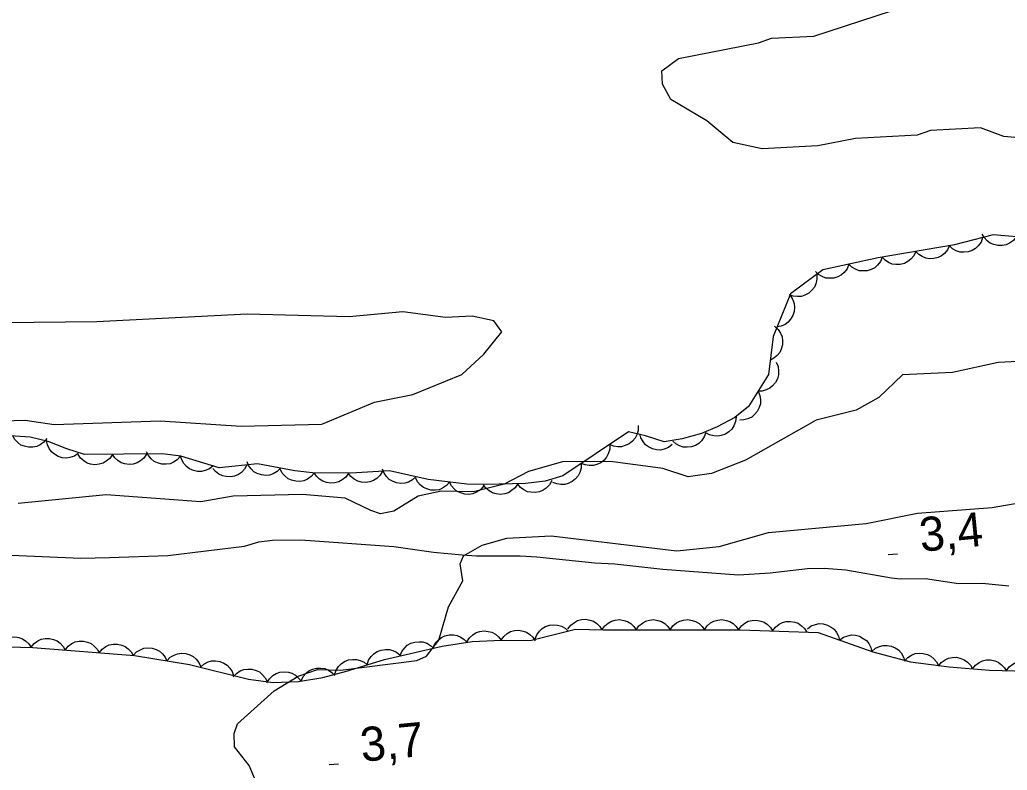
# Model space of a CAD drawing. Extents: x 336540 to 340074, y 5572036 to 5573747.
# Drawn here: x 337091.5 to 337178.3, y 5572621.6 to 5572687.6 of the extents above; entities that cross this region are included whole.
import ezdxf

# ---------------------------------------------------------------- set-up
doc = ezdxf.new("R2010")
doc.units = 0
for name, color, linetype in [('Niveau 1', 7, 'Continuous'), ('Niveau 2', 7, 'Continuous'), ('Niveau 22', 7, 'Continuous'), ('Niveau 3', 7, 'Continuous'), ('Niveau 44', 7, 'Continuous')]:
    doc.layers.add(name, color=color, linetype=linetype)

msp = doc.modelspace()

# ---------------------------------------------------------------- linework, layer by layer
at = {"layer": 'Niveau 1'}
for points in [[(337209.76, 5572681.15), (337209.78, 5572680.83), (337202.53, 5572677.06), (337198.34, 5572676.34), (337195.98, 5572676.21), (337191.19, 5572676.96), (337185.13, 5572676.66), (337177.97, 5572677.31), (337175.91, 5572678.05), (337171.53, 5572677.82), (337170.37, 5572677.42), (337164.95, 5572677.14), (337161.62, 5572676.48), (337156.72, 5572676.22), (337154.14, 5572676.78), (337151.86, 5572678.69), (337148.71, 5572680.56), (337147.96, 5572681.89), (337147.91, 5572683.07), (337149.37, 5572684.15), (337156.41, 5572685.54), (337157.56, 5572685.94), (337161.28, 5572686.13), (337168.1, 5572688.35)], [(337180.35, 5572657.57), (337177.47, 5572657.43), (337173.47, 5572656.57), (337169.07, 5572656.34), (337166.99, 5572654.36), (337165, 5572653.24), (337161.49, 5572652.37), (337155.26, 5572648.84), (337152.28, 5572647.67), (337150.24, 5572647.39), (337148.01, 5572648.12), (337143.41, 5572648.73), (337139.19, 5572648.7), (337136.18, 5572647.86), (337134.04, 5572646.74), (337131.36, 5572646.08), (337128.5, 5572646.12), (337126.5, 5572645.68), (337124.36, 5572644.38), (337123.19, 5572644.13), (337122.32, 5572644.43), (337120.07, 5572645.5), (337116.32, 5572645.83), (337110.24, 5572645.68)], [(337110.24, 5572645.68), (337107.39, 5572645.19), (337099.06, 5572645.79), (337091.32, 5572645.04)]]:
    msp.add_lwpolyline(points, dxfattribs=at)
at = {"layer": 'Niveau 2'}
for points in [[(337084.19, 5572652.14), (337091.95, 5572652.37), (337094.51, 5572651.99), (337103.81, 5572652.3), (337110.93, 5572651.83), (337118.02, 5572652.01), (337122.66, 5572653.96), (337126.02, 5572654.63), (337130.32, 5572656.38), (337132.26, 5572658.17), (337133.86, 5572660.12), (337133.13, 5572661.11), (337131.25, 5572661.51), (337128.89, 5572661.39), (337125.13, 5572661.88), (337120.42, 5572661.46), (337111.45, 5572661.69), (337098.26, 5572661), (337089.99, 5572660.92)], [(337130.42, 5572638.24), (337130.17, 5572639.75), (337130.48, 5572640.45), (337132.12, 5572641.38), (337134.29, 5572641.99), (337138.17, 5572642.19), (337149.24, 5572640.89), (337152.94, 5572641.26), (337157.28, 5572642.49), (337165.86, 5572643.27), (337170.38, 5572644.19), (337176.95, 5572644.7), (337182.49, 5572645.65)], [(337112.2, 5572620.69), (337111.63, 5572622.02), (337110.36, 5572623.64), (337110.31, 5572624.82), (337110.61, 5572625.68), (337113.82, 5572628.56), (337115.95, 5572629.85), (337117.63, 5572630.46), (337119.67, 5572630.39), (337126.38, 5572631.23), (337127.22, 5572631.62), (337128.32, 5572633.04), (337129.17, 5572635.96), (337130.42, 5572638.24)]]:
    msp.add_lwpolyline(points, dxfattribs=at)
at = {"layer": 'Niveau 22'}
msp.add_lwpolyline([(337090.71, 5572640.51), (337096.83, 5572640.24), (337099.37, 5572640.3), (337104.48, 5572640.48), (337111.23, 5572641.28), (337112.49, 5572641.66), (337113.69, 5572641.82), (337116.19, 5572641.85), (337124.36, 5572641.27), (337127.84, 5572640.76), (337130.37, 5572640.52), (337131.63, 5572640.43), (337135.45, 5572640.44), (337136.93, 5572640.35), (337142.02, 5572639.82), (337143.77, 5572639.75), (337147.99, 5572639.26), (337154.66, 5572638.76), (337157.42, 5572638.94), (337160.71, 5572639.34), (337162.17, 5572639.37), (337164.08, 5572639.2), (337168.1, 5572638.5), (337168.89, 5572638.41), (337171.09, 5572638.46), (337173.98, 5572638.02), (337176.06, 5572638.04), (337178.4, 5572637.8)], dxfattribs=at)
at = {"layer": 'Niveau 3'}
for p, q in [((337167.82, 5572640.55), (337168.62, 5572640.63)), ((337118.68, 5572622.09), (337119.48, 5572622.17))]:
    msp.add_line(p, q, dxfattribs=at)
at = {"layer": 'Niveau 44'}
for points in [[(337180.46, 5572668.36), (337177.05, 5572668.65), (337173.65, 5572667.79), (337166.94, 5572666.63), (337162.07, 5572665.57), (337159.23, 5572663.47), (337157.71, 5572659.73), (337157.29, 5572656.39), (337155.52, 5572653.58), (337154.34, 5572652.6), (337152.79, 5572651.78), (337151.39, 5572651.18), (337149.69, 5572650.74), (337148.13, 5572650.45), (337146.47, 5572651), (337144.99, 5572651.33), (337139.2, 5572647.48), (337137.66, 5572647), (337135.92, 5572646.81), (337132.48, 5572646.7), (337130.76, 5572646.74), (337127.38, 5572647.15)], [(337176.11, 5572668.41), (337175.97, 5572668.02), (337175.72, 5572667.69), (337175.49, 5572667.46), (337175.18, 5572667.29), (337174.84, 5572667.17), (337174.45, 5572667.13), (337174.13, 5572667.14), (337173.79, 5572667.26), (337173.47, 5572667.44), (337173.2, 5572667.68)], [(337179.07, 5572668.48), (337178.81, 5572668.15), (337178.47, 5572667.92), (337178.18, 5572667.78), (337177.83, 5572667.72), (337177.46, 5572667.72), (337177.09, 5572667.81), (337176.78, 5572667.93), (337176.51, 5572668.14), (337176.26, 5572668.42), (337176.08, 5572668.73)], [(337173.19, 5572667.71), (337173.02, 5572667.33), (337172.75, 5572667.02), (337172.5, 5572666.81), (337172.19, 5572666.66), (337171.83, 5572666.57), (337171.44, 5572666.56), (337171.12, 5572666.6), (337170.8, 5572666.74), (337170.49, 5572666.94), (337170.24, 5572667.2)], [(337167.28, 5572666.7), (337167.12, 5572666.32), (337166.87, 5572666), (337166.63, 5572665.77), (337166.32, 5572665.61), (337165.96, 5572665.5), (337165.58, 5572665.48), (337165.25, 5572665.5), (337164.93, 5572665.63), (337164.61, 5572665.82), (337164.35, 5572666.07)], [(337170.24, 5572667.2), (337170.07, 5572666.82), (337169.8, 5572666.51), (337169.55, 5572666.3), (337169.23, 5572666.15), (337168.87, 5572666.05), (337168.49, 5572666.05), (337168.16, 5572666.09), (337167.84, 5572666.23), (337167.53, 5572666.43), (337167.28, 5572666.69)], [(337164.35, 5572666.07), (337164.19, 5572665.68), (337163.94, 5572665.36), (337163.7, 5572665.13), (337163.38, 5572664.97), (337163.03, 5572664.86), (337162.65, 5572664.84), (337162.32, 5572664.86), (337162, 5572664.99), (337161.68, 5572665.18), (337161.41, 5572665.43)], [(337161.53, 5572665.17), (337161.55, 5572664.75), (337161.45, 5572664.36), (337161.32, 5572664.05), (337161.1, 5572663.78), (337160.83, 5572663.54), (337160.48, 5572663.36), (337160.18, 5572663.25), (337159.83, 5572663.23), (337159.46, 5572663.27), (337159.12, 5572663.39)], [(337159.18, 5572663.34), (337159.41, 5572662.99), (337159.53, 5572662.61), (337159.58, 5572662.28), (337159.54, 5572661.93), (337159.43, 5572661.58), (337159.23, 5572661.25), (337159.03, 5572660.99), (337158.74, 5572660.79), (337158.4, 5572660.64), (337158.05, 5572660.56)], [(337157.82, 5572660.62), (337158.14, 5572660.35), (337158.35, 5572660), (337158.49, 5572659.7), (337158.53, 5572659.35), (337158.52, 5572658.98), (337158.41, 5572658.61), (337158.28, 5572658.31), (337158.05, 5572658.05), (337157.77, 5572657.81), (337157.45, 5572657.65)], [(337157.96, 5572657.46), (337158.13, 5572657.08), (337158.18, 5572656.67), (337158.18, 5572656.34), (337158.07, 5572656.01), (337157.9, 5572655.68), (337157.65, 5572655.39), (337157.4, 5572655.18), (337157.08, 5572655.03), (337156.73, 5572654.93), (337156.37, 5572654.92)], [(337156.37, 5572654.92), (337156.53, 5572654.54), (337156.58, 5572654.14), (337156.58, 5572653.81), (337156.47, 5572653.47), (337156.3, 5572653.14), (337156.05, 5572652.86), (337155.81, 5572652.64), (337155.48, 5572652.49), (337155.13, 5572652.4), (337154.77, 5572652.38)], [(337145.83, 5572651.89), (337145.82, 5572651.47), (337145.7, 5572651.08), (337145.56, 5572650.78), (337145.33, 5572650.52), (337145.04, 5572650.29), (337144.69, 5572650.13), (337144.38, 5572650.03), (337144.03, 5572650.03), (337143.66, 5572650.09), (337143.33, 5572650.23)], [(337154.45, 5572652.66), (337154.4, 5572652.24), (337154.24, 5572651.87), (337154.07, 5572651.58), (337153.81, 5572651.34), (337153.5, 5572651.14), (337153.14, 5572651.02), (337152.82, 5572650.95), (337152.47, 5572650.99), (337152.11, 5572651.08), (337151.79, 5572651.25)], [(337127.38, 5572647.15), (337123.96, 5572647.92), (337120.58, 5572647.7), (337117.2, 5572647.74), (337115.65, 5572647.9), (337112.36, 5572648.53), (337109.01, 5572648.18), (337105.64, 5572649.2), (337104.02, 5572649.4), (337097.17, 5572649.34), (337095.61, 5572649.84), (337093.98, 5572650.49), (337092.39, 5572650.87), (337090.64, 5572651)], [(337093.85, 5572650.76), (337093.6, 5572650.43), (337093.26, 5572650.2), (337092.97, 5572650.05), (337092.62, 5572649.99), (337092.25, 5572649.98), (337091.88, 5572650.07), (337091.57, 5572650.18), (337091.29, 5572650.4), (337091.04, 5572650.67), (337090.86, 5572650.98)], [(337148.83, 5572650.22), (337148.5, 5572649.96), (337148.12, 5572649.82), (337147.8, 5572649.74), (337147.45, 5572649.77), (337147.09, 5572649.85), (337146.75, 5572650.03), (337146.48, 5572650.21), (337146.26, 5572650.49), (337146.08, 5572650.81), (337145.98, 5572651.16)], [(337151.77, 5572651.28), (337151.63, 5572650.89), (337151.39, 5572650.56), (337151.16, 5572650.32), (337150.86, 5572650.15), (337150.51, 5572650.03), (337150.13, 5572649.99), (337149.8, 5572650), (337149.47, 5572650.11), (337149.14, 5572650.29), (337148.87, 5572650.53)], [(337096.61, 5572649.44), (337096.27, 5572649.21), (337095.88, 5572649.08), (337095.55, 5572649.03), (337095.2, 5572649.07), (337094.85, 5572649.18), (337094.52, 5572649.38), (337094.26, 5572649.58), (337094.06, 5572649.87), (337093.9, 5572650.2), (337093.83, 5572650.55)], [(337143.33, 5572650.23), (337143.33, 5572649.81), (337143.2, 5572649.42), (337143.06, 5572649.12), (337142.83, 5572648.86), (337142.54, 5572648.63), (337142.19, 5572648.47), (337141.88, 5572648.37), (337141.53, 5572648.37), (337141.16, 5572648.43), (337140.83, 5572648.56)], [(337099.61, 5572649.36), (337099.38, 5572649.01), (337099.07, 5572648.75), (337098.79, 5572648.58), (337098.45, 5572648.49), (337098.08, 5572648.45), (337097.7, 5572648.51), (337097.39, 5572648.6), (337097.09, 5572648.79), (337096.82, 5572649.04), (337096.61, 5572649.34)], [(337102.61, 5572649.39), (337102.38, 5572649.04), (337102.07, 5572648.78), (337101.79, 5572648.61), (337101.45, 5572648.51), (337101.08, 5572648.48), (337100.7, 5572648.54), (337100.39, 5572648.62), (337100.09, 5572648.82), (337099.82, 5572649.07), (337099.61, 5572649.36)], [(337105.6, 5572649.21), (337105.32, 5572648.89), (337104.98, 5572648.68), (337104.68, 5572648.54), (337104.33, 5572648.49), (337103.96, 5572648.5), (337103.59, 5572648.61), (337103.29, 5572648.74), (337103.02, 5572648.97), (337102.79, 5572649.25), (337102.62, 5572649.57)], [(337108.47, 5572648.34), (337108.15, 5572648.08), (337107.77, 5572647.93), (337107.45, 5572647.84), (337107.1, 5572647.86), (337106.74, 5572647.93), (337106.39, 5572648.1), (337106.12, 5572648.28), (337105.89, 5572648.55), (337105.71, 5572648.87), (337105.6, 5572649.21)], [(337111.43, 5572648.43), (337111.24, 5572648.06), (337110.95, 5572647.78), (337110.69, 5572647.58), (337110.36, 5572647.45), (337110, 5572647.38), (337109.61, 5572647.41), (337109.29, 5572647.46), (337108.98, 5572647.62), (337108.68, 5572647.85), (337108.45, 5572648.12)], [(337114.39, 5572648.14), (337114.1, 5572647.85), (337113.74, 5572647.65), (337113.43, 5572647.54), (337113.08, 5572647.51), (337112.71, 5572647.55), (337112.35, 5572647.68), (337112.06, 5572647.83), (337111.81, 5572648.08), (337111.59, 5572648.37), (337111.45, 5572648.71)], [(337140.83, 5572648.56), (337140.83, 5572648.15), (337140.71, 5572647.76), (337140.57, 5572647.46), (337140.33, 5572647.2), (337140.04, 5572646.97), (337139.69, 5572646.81), (337139.38, 5572646.71), (337139.03, 5572646.71), (337138.67, 5572646.77), (337138.33, 5572646.9)], [(337117.36, 5572647.72), (337117.09, 5572647.4), (337116.75, 5572647.18), (337116.45, 5572647.04), (337116.11, 5572646.98), (337115.74, 5572646.99), (337115.37, 5572647.09), (337115.06, 5572647.21), (337114.79, 5572647.44), (337114.55, 5572647.71), (337114.38, 5572648.03)], [(337120.36, 5572647.7), (337120.12, 5572647.36), (337119.8, 5572647.11), (337119.52, 5572646.94), (337119.18, 5572646.85), (337118.81, 5572646.82), (337118.43, 5572646.89), (337118.12, 5572646.99), (337117.83, 5572647.18), (337117.56, 5572647.44), (337117.36, 5572647.74)], [(337123.35, 5572647.88), (337123.14, 5572647.52), (337122.85, 5572647.24), (337122.57, 5572647.05), (337122.24, 5572646.94), (337121.88, 5572646.89), (337121.5, 5572646.93), (337121.18, 5572646.99), (337120.87, 5572647.17), (337120.58, 5572647.4), (337120.36, 5572647.69)], [(337126.3, 5572647.39), (337125.99, 5572647.11), (337125.63, 5572646.93), (337125.31, 5572646.82), (337124.96, 5572646.81), (337124.6, 5572646.86), (337124.24, 5572647), (337123.95, 5572647.16), (337123.71, 5572647.41), (337123.5, 5572647.72), (337123.37, 5572648.05)], [(337129.25, 5572646.92), (337128.98, 5572646.61), (337128.64, 5572646.39), (337128.34, 5572646.25), (337127.99, 5572646.21), (337127.62, 5572646.22), (337127.25, 5572646.33), (337126.95, 5572646.45), (337126.68, 5572646.68), (337126.44, 5572646.96), (337126.28, 5572647.28)], [(337132.23, 5572646.56), (337131.96, 5572646.25), (337131.61, 5572646.03), (337131.31, 5572645.89), (337130.96, 5572645.84), (337130.6, 5572645.86), (337130.23, 5572645.97), (337129.93, 5572646.09), (337129.66, 5572646.32), (337129.42, 5572646.6), (337129.25, 5572646.92)], [(337135.24, 5572646.79), (337135.02, 5572646.43), (337134.71, 5572646.17), (337134.43, 5572645.99), (337134.1, 5572645.89), (337133.73, 5572645.84), (337133.35, 5572645.9), (337133.03, 5572645.97), (337132.73, 5572646.16), (337132.45, 5572646.4), (337132.24, 5572646.69)], [(337138.23, 5572647.06), (337138.03, 5572646.69), (337137.75, 5572646.4), (337137.48, 5572646.2), (337137.16, 5572646.08), (337136.79, 5572646), (337136.41, 5572646.03), (337136.09, 5572646.08), (337135.78, 5572646.24), (337135.48, 5572646.46), (337135.25, 5572646.74)], [(337139.65, 5572634.01), (337139.9, 5572634.35), (337140.22, 5572634.59), (337140.51, 5572634.76), (337140.85, 5572634.84), (337141.22, 5572634.86), (337141.59, 5572634.79), (337141.9, 5572634.7), (337142.19, 5572634.49), (337142.46, 5572634.24), (337142.65, 5572633.93)], [(337142.65, 5572633.93), (337142.89, 5572634.28), (337143.2, 5572634.53), (337143.48, 5572634.7), (337143.82, 5572634.79), (337144.19, 5572634.83), (337144.57, 5572634.76), (337144.88, 5572634.68), (337145.18, 5572634.48), (337145.45, 5572634.23), (337145.65, 5572633.93)], [(337145.65, 5572633.93), (337145.89, 5572634.28), (337146.2, 5572634.53), (337146.48, 5572634.71), (337146.82, 5572634.8), (337147.19, 5572634.83), (337147.57, 5572634.77), (337147.88, 5572634.68), (337148.18, 5572634.48), (337148.45, 5572634.23), (337148.65, 5572633.93)], [(337148.65, 5572633.93), (337148.89, 5572634.28), (337149.2, 5572634.54), (337149.48, 5572634.71), (337149.82, 5572634.8), (337150.19, 5572634.83), (337150.57, 5572634.77), (337150.88, 5572634.68), (337151.18, 5572634.49), (337151.45, 5572634.24), (337151.65, 5572633.94)], [(337151.65, 5572633.94), (337151.89, 5572634.28), (337152.2, 5572634.54), (337152.48, 5572634.71), (337152.82, 5572634.8), (337153.19, 5572634.83), (337153.57, 5572634.77), (337153.88, 5572634.68), (337154.18, 5572634.49), (337154.45, 5572634.24), (337154.65, 5572633.94)], [(337154.65, 5572633.95), (337154.9, 5572634.28), (337155.22, 5572634.53), (337155.51, 5572634.69), (337155.86, 5572634.77), (337156.22, 5572634.79), (337156.6, 5572634.71), (337156.91, 5572634.61), (337157.2, 5572634.41), (337157.46, 5572634.14), (337157.65, 5572633.84)], [(337157.65, 5572633.84), (337157.9, 5572634.18), (337158.22, 5572634.42), (337158.51, 5572634.58), (337158.85, 5572634.66), (337159.22, 5572634.68), (337159.6, 5572634.6), (337159.91, 5572634.51), (337160.2, 5572634.3), (337160.46, 5572634.04), (337160.65, 5572633.73)], [(337160.71, 5572634.03), (337161.04, 5572634.28), (337161.42, 5572634.41), (337161.75, 5572634.48), (337162.1, 5572634.46), (337162.46, 5572634.36), (337162.79, 5572634.18), (337163.06, 5572633.99), (337163.27, 5572633.71), (337163.44, 5572633.38), (337163.54, 5572633.03)], [(337130.78, 5572632.88), (337131, 5572633.24), (337131.3, 5572633.51), (337131.58, 5572633.69), (337131.91, 5572633.8), (337132.28, 5572633.85), (337132.66, 5572633.8), (337132.98, 5572633.73), (337133.28, 5572633.55), (337133.56, 5572633.31), (337133.78, 5572633.02)], [(337133.78, 5572633.02), (337134.02, 5572633.36), (337134.33, 5572633.62), (337134.62, 5572633.78), (337134.96, 5572633.87), (337135.33, 5572633.9), (337135.71, 5572633.83), (337136.02, 5572633.74), (337136.31, 5572633.54), (337136.58, 5572633.29), (337136.78, 5572632.98)], [(337133.8, 5572633.02), (337136.33, 5572632.99), (337140.32, 5572633.99), (337142.77, 5572633.93), (337154.8, 5572633.94), (337161.64, 5572633.7), (337166.45, 5572632.01), (337169.76, 5572631.12), (337173.16, 5572630.67), (337176.71, 5572630.4), (337180.02, 5572630.29)], [(337136.76, 5572633.1), (337136.91, 5572633.49), (337137.15, 5572633.82), (337137.38, 5572634.05), (337137.69, 5572634.22), (337138.04, 5572634.34), (337138.42, 5572634.37), (337138.75, 5572634.36), (337139.08, 5572634.25), (337139.41, 5572634.07), (337139.67, 5572633.83)], [(337089.3, 5572632.46), (337092.63, 5572632.39), (337101.55, 5572631.67), (337106.4, 5572630.89), (337111.57, 5572629.61), (337113.74, 5572629.31), (337115.96, 5572629.4), (337118.1, 5572629.75), (337120.19, 5572630.3), (337123.53, 5572631.32), (337128.59, 5572632.5), (337131.24, 5572632.9), (337133.8, 5572633.02)], [(337089.47, 5572632.46), (337089.71, 5572632.8), (337090.03, 5572633.05), (337090.32, 5572633.21), (337090.66, 5572633.3), (337091.03, 5572633.32), (337091.4, 5572633.25), (337091.72, 5572633.15), (337092.01, 5572632.95), (337092.27, 5572632.7), (337092.47, 5572632.39)], [(337092.47, 5572632.4), (337092.73, 5572632.73), (337093.07, 5572632.96), (337093.36, 5572633.11), (337093.71, 5572633.17), (337094.08, 5572633.17), (337094.45, 5572633.08), (337094.75, 5572632.97), (337095.03, 5572632.75), (337095.28, 5572632.47), (337095.46, 5572632.16)], [(337095.46, 5572632.16), (337095.72, 5572632.49), (337096.06, 5572632.72), (337096.35, 5572632.87), (337096.7, 5572632.93), (337097.07, 5572632.93), (337097.44, 5572632.84), (337097.74, 5572632.72), (337098.02, 5572632.51), (337098.27, 5572632.23), (337098.45, 5572631.92)], [(337124.91, 5572631.64), (337125.06, 5572632.03), (337125.31, 5572632.35), (337125.54, 5572632.58), (337125.85, 5572632.75), (337126.21, 5572632.86), (337126.59, 5572632.89), (337126.91, 5572632.87), (337127.24, 5572632.75), (337127.57, 5572632.57), (337127.83, 5572632.32)], [(337127.82, 5572632.38), (337128, 5572632.76), (337128.27, 5572633.06), (337128.53, 5572633.27), (337128.85, 5572633.41), (337129.21, 5572633.5), (337129.59, 5572633.49), (337129.92, 5572633.45), (337130.23, 5572633.3), (337130.54, 5572633.1), (337130.79, 5572632.83)], [(337163.54, 5572633.03), (337163.87, 5572633.28), (337164.25, 5572633.42), (337164.58, 5572633.49), (337164.93, 5572633.46), (337165.29, 5572633.37), (337165.62, 5572633.18), (337165.89, 5572633), (337166.1, 5572632.72), (337166.27, 5572632.39), (337166.37, 5572632.04)], [(337098.45, 5572631.92), (337098.71, 5572632.25), (337099.05, 5572632.48), (337099.34, 5572632.62), (337099.69, 5572632.69), (337100.06, 5572632.69), (337100.43, 5572632.6), (337100.73, 5572632.48), (337101.01, 5572632.27), (337101.26, 5572631.99), (337101.44, 5572631.68)], [(337101.44, 5572631.69), (337101.73, 5572631.99), (337102.08, 5572632.19), (337102.38, 5572632.32), (337102.73, 5572632.35), (337103.1, 5572632.33), (337103.47, 5572632.2), (337103.76, 5572632.07), (337104.02, 5572631.83), (337104.25, 5572631.54), (337104.4, 5572631.21)], [(337104.4, 5572631.21), (337104.69, 5572631.52), (337105.04, 5572631.72), (337105.35, 5572631.84), (337105.7, 5572631.88), (337106.07, 5572631.85), (337106.43, 5572631.73), (337106.72, 5572631.59), (337106.98, 5572631.35), (337107.21, 5572631.06), (337107.36, 5572630.73)], [(337122.02, 5572630.86), (337122.14, 5572631.26), (337122.37, 5572631.59), (337122.59, 5572631.84), (337122.88, 5572632.03), (337123.23, 5572632.16), (337123.61, 5572632.21), (337123.93, 5572632.22), (337124.27, 5572632.12), (337124.6, 5572631.96), (337124.88, 5572631.73)], [(337166.36, 5572632.03), (337166.68, 5572632.31), (337167.05, 5572632.47), (337167.37, 5572632.56), (337167.72, 5572632.56), (337168.08, 5572632.5), (337168.43, 5572632.34), (337168.71, 5572632.17), (337168.95, 5572631.91), (337169.14, 5572631.59), (337169.26, 5572631.25)], [(337169.25, 5572631.19), (337169.53, 5572631.5), (337169.87, 5572631.71), (337170.17, 5572631.85), (337170.52, 5572631.89), (337170.89, 5572631.87), (337171.26, 5572631.76), (337171.56, 5572631.63), (337171.82, 5572631.4), (337172.06, 5572631.12), (337172.22, 5572630.79)], [(337107.35, 5572630.66), (337107.66, 5572630.93), (337108.03, 5572631.11), (337108.34, 5572631.21), (337108.69, 5572631.21), (337109.06, 5572631.15), (337109.41, 5572631), (337109.69, 5572630.84), (337109.93, 5572630.58), (337110.14, 5572630.27), (337110.26, 5572629.93)], [(337119.15, 5572629.98), (337119.27, 5572630.38), (337119.5, 5572630.72), (337119.72, 5572630.96), (337120.01, 5572631.15), (337120.36, 5572631.29), (337120.74, 5572631.34), (337121.06, 5572631.34), (337121.4, 5572631.25), (337121.74, 5572631.08), (337122.02, 5572630.86)], [(337172.22, 5572630.74), (337172.48, 5572631.07), (337172.81, 5572631.3), (337173.1, 5572631.45), (337173.45, 5572631.51), (337173.82, 5572631.52), (337174.19, 5572631.43), (337174.5, 5572631.31), (337174.78, 5572631.1), (337175.03, 5572630.83), (337175.21, 5572630.51)], [(337175.21, 5572630.51), (337175.47, 5572630.84), (337175.8, 5572631.07), (337176.1, 5572631.22), (337176.44, 5572631.29), (337176.81, 5572631.29), (337177.18, 5572631.2), (337177.49, 5572631.09), (337177.77, 5572630.87), (337178.02, 5572630.6), (337178.2, 5572630.29)], [(337178.2, 5572630.35), (337178.45, 5572630.69), (337178.77, 5572630.93), (337179.06, 5572631.1), (337179.4, 5572631.17), (337179.77, 5572631.19), (337180.15, 5572631.12), (337180.46, 5572631.02), (337180.75, 5572630.82), (337181.01, 5572630.56), (337181.2, 5572630.25)], [(337110.23, 5572629.79), (337110.51, 5572630.11), (337110.86, 5572630.32), (337111.16, 5572630.45), (337111.51, 5572630.49), (337111.88, 5572630.47), (337112.25, 5572630.36), (337112.55, 5572630.23), (337112.81, 5572629.99), (337113.05, 5572629.71), (337113.21, 5572629.38)], [(337113.2, 5572629.29), (337113.42, 5572629.64), (337113.73, 5572629.91), (337114, 5572630.1), (337114.34, 5572630.2), (337114.7, 5572630.25), (337115.08, 5572630.2), (337115.4, 5572630.12), (337115.7, 5572629.94), (337115.98, 5572629.7), (337116.2, 5572629.41)], [(337116.2, 5572629.44), (337116.37, 5572629.82), (337116.64, 5572630.12), (337116.89, 5572630.34), (337117.21, 5572630.48), (337117.57, 5572630.57), (337117.95, 5572630.57), (337118.28, 5572630.53), (337118.6, 5572630.39), (337118.91, 5572630.18), (337119.16, 5572629.92)]]:
    msp.add_lwpolyline(points, dxfattribs=at)

# ---------------------------------------------------------------- texts
at = {"layer": 'Niveau 3'}
for s, p in [('3,4    ', (337170.69, 5572640.79)), ('3,7    ', (337121.55, 5572622.33))]:
    msp.add_text(s, height=3, rotation=5.5424, dxfattribs=at).set_placement(p)

doc.saveas('drawing.dxf')
